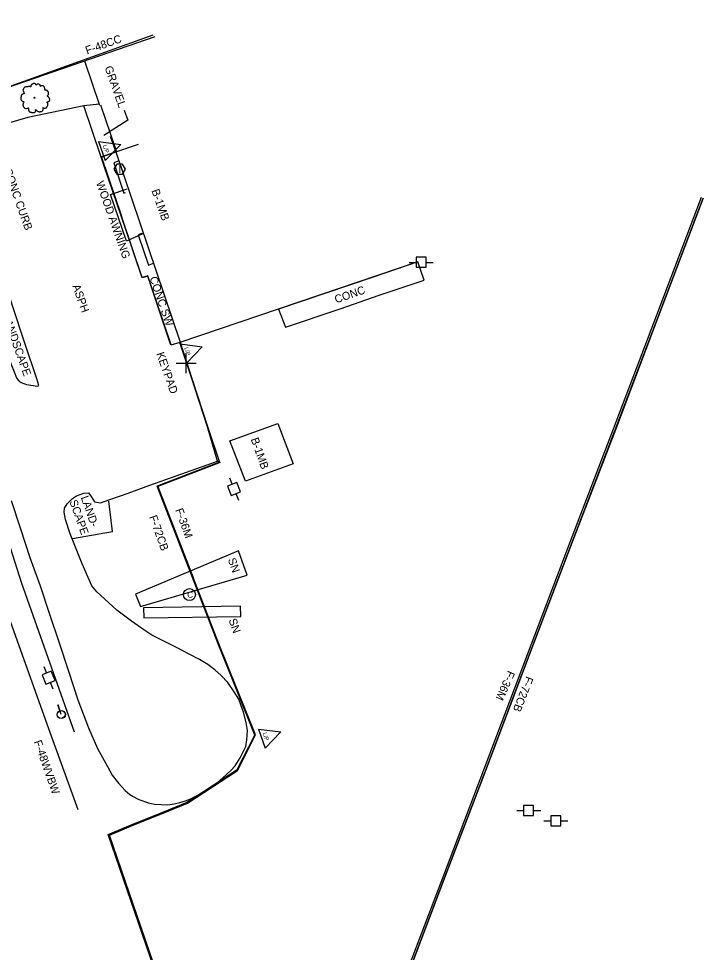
# Model space of a CAD drawing. Extents: x 2004847 to 2009016, y 1134161 to 1140101.
# Drawn here: x 2005919.4 to 2006261.4, y 1137430.7 to 1137897.2 of the extents above; entities that cross this region are included whole.
import ezdxf

# ---------------------------------------------------------------- set-up
doc = ezdxf.new("R2010")
doc.units = 0
for name, color, linetype in [('RD_DTM_BkLn1', 7, 'Continuous'), ('RD_EX_Bldg', 7, 'Continuous'), ('RD_EX_BldgApp', 7, 'Continuous'), ('RD_EX_Conc', 7, 'Continuous'), ('RD_EX_Driveway', 7, 'Continuous'), ('RD_EX_DV_Prop_txCode', 7, 'Continuous'), ('RD_EX_Fence_ChLk', 7, 'Continuous'), ('RD_EX_Fence_Other', 7, 'Continuous'), ('RD_EX_H2O', 7, 'Continuous'), ('RD_EX_Road', 7, 'Continuous'), ('RD_EX_SU_TX_Nonpot', 7, 'Continuous'), ('RD_EX_UT', 7, 'Continuous'), ('RD_EX_VEG', 7, 'Continuous'), ('RD_Sketch3', 7, 'Continuous')]:
    doc.layers.add(name, color=color, linetype=linetype)

msp = doc.modelspace()

# ---------------------------------------------------------------- linework, layer by layer
at = {"layer": 'RD_DTM_BkLn1'}
msp.add_lwpolyline([(2005896.58, 1137782.63), (2005898.54, 1137775.67), (2005900.8, 1137768.7), (2005903.13, 1137762), (2005905.37, 1137754.95), (2005907.71, 1137748.06), (2005910.03, 1137740.87), (2005911.81, 1137735.74), (2005913.56, 1137730.47), (2005915.63, 1137724.38), (2005917.14, 1137720.71), (2005918.26, 1137717.78), (2005919.17, 1137716.55), (2005920.67, 1137715.47), (2005923.24, 1137714.42), (2005928.77, 1137713.55), (2005929.35, 1137713.96), (2005928.39, 1137717.21)], dxfattribs=at)
at = {"layer": 'RD_EX_Bldg'}
for p, q in [((2005967.89, 1137830.65), (2005979.27, 1137834.51)), ((2005967.89, 1137830.65), (2006000.04, 1137735.6)), ((2006000.04, 1137735.6), (2006118.87, 1137775.76))]:
    msp.add_line(p, q, dxfattribs=at)
for points in [[(2005981.28, 1137789.59), (2005973.24, 1137785.98), (2005965.24, 1137809.31), (2005973.49, 1137812.09)], [(2006024.92, 1137686.23), (2006048.76, 1137694.98), (2006056.46, 1137674.77)], [(2006056.46, 1137674.77), (2006032.63, 1137666.02), (2006024.92, 1137686.23)]]:
    msp.add_lwpolyline(points, dxfattribs=at)
at = {"layer": 'RD_EX_BldgApp'}
for points in [[(2005980.27, 1137603.52), (2006033.47, 1137619.08), (2006029.22, 1137631.21), (2005977.68, 1137609.65)], [(2005981.86, 1137597.78), (2006030.31, 1137598.54), (2006030.23, 1137603.57), (2005981.7, 1137602.81)]]:
    msp.add_lwpolyline(points, close=True, dxfattribs=at)
msp.add_circle((2006004.68, 1137609.42), 3, dxfattribs=at)
at = {"layer": 'RD_EX_Conc'}
for points in [[(2005967.89, 1137830.39), (2005960.73, 1137827.95), (2005970.69, 1137798.51)], [(2005969.43, 1137826.19), (2005966.88, 1137825.18), (2005971.95, 1137810.03), (2005972.76, 1137810.27)], [(2005995.55, 1137734.27), (2005983.9, 1137768.72), (2005981.07, 1137767.82), (2005970.69, 1137798.51)], [(2005980.84, 1137789.88), (2005979.02, 1137789.2), (2005984.14, 1137774.08), (2005986.74, 1137774.95)], [(2006099.54, 1137758.99), (2006121.99, 1137766.59), (2006118.71, 1137775.6), (2006096.53, 1137767.98), (2006049.11, 1137752)], [(2006049.11, 1137752), (2006052.6, 1137743.02), (2006079.95, 1137752.21), (2006099.54, 1137758.99)]]:
    msp.add_lwpolyline(points, dxfattribs=at)
at = {"layer": 'RD_EX_Driveway'}
msp.add_line((2005960.85, 1137828.33), (2005967.79, 1137830.66), dxfattribs=at)
for points in [[(2005815.99, 1138040.13), (2005825.52, 1138040.47), (2005837.88, 1138006.03), (2005857.1, 1137952.16), (2005874.22, 1137903.5), (2005891.77, 1137855.11), (2005986.48, 1137889)], [(2005997.96, 1137668.69), (2006018.65, 1137676.08), (2006013.67, 1137693.26), (2006005.71, 1137717.84), (2005999.91, 1137735.42), (2005995.3, 1137734.08), (2005983.83, 1137768.51), (2005981.06, 1137767.66), (2005972.88, 1137791.8), (2005962.1, 1137823.49), (2005960.59, 1137827.89), (2005951.84, 1137853.56), (2005923.98, 1137847.71), (2005903.06, 1137841.85), (2005902.41, 1137840.45), (2005904.16, 1137835.33)], [(2006261.42, 1137807.56), (2006238.86, 1137748.18), (2006217.46, 1137691.71), (2006195.97, 1137635.65), (2006174.48, 1137579.1), (2006152.56, 1137521.42), (2006132.52, 1137468.75), (2006113.27, 1137418.21), (2006094.29, 1137368.29), (2006065.18, 1137291.62)], [(2006006.19, 1137617.92), (2005988.52, 1137663.53), (2006019.64, 1137675.51), (2006018.65, 1137676.08)], [(2006019.03, 1137515.93), (2006028.46, 1137522.08), (2006037.32, 1137539.28), (2006019.07, 1137584.81), (2006006.19, 1137617.92)], [(2005964.12, 1137489.59), (2005976.32, 1137494.78), (2005991.31, 1137500.71), (2006003.18, 1137505.56), (2006009.94, 1137509.77)], [(2006036.04, 1137285.86), (2006000.12, 1137384.77), (2005964.12, 1137489.59)]]:
    msp.add_lwpolyline(points, dxfattribs=at)
at = {"layer": 'RD_EX_DV_Prop_txCode'}
for p, q in [((2006002.97, 1137720.09), (2006002.97, 1137730.09)), ((2005997.97, 1137725.09), (2006007.97, 1137725.09))]:
    msp.add_line(p, q, dxfattribs=at)
at = {"layer": 'RD_EX_Fence_ChLk'}
for p, q in [((2005987.43, 1137888), (2005891.77, 1137855.11)), ((2005959.93, 1137853.77), (2005952.36, 1137875.9)), ((2005965.15, 1137838.38), (2005967.73, 1137830.92)), ((2006000.04, 1137735.6), (2006005.99, 1137716.92))]:
    msp.add_line(p, q, dxfattribs=at)
for points in [[(2005968.22, 1137830.9), (2005965.42, 1137839.37), (2005960.34, 1137853.93)], [(2006064.32, 1137291.62), (2006094.29, 1137368.29), (2006113.27, 1137418.21), (2006132.52, 1137468.75), (2006152.56, 1137521.42), (2006174.48, 1137579.1), (2006195.97, 1137635.65), (2006217.42, 1137691.74), (2006238.86, 1137748.18), (2006261.42, 1137807.56)], [(2006005.99, 1137716.92), (2006013.83, 1137692.95), (2006019.64, 1137675.51), (2005988.52, 1137663.53), (2006006.19, 1137617.92)], [(2005964.12, 1137489.59), (2005976.32, 1137494.78), (2005991.31, 1137500.71), (2006003.51, 1137505.74), (2006028.46, 1137522.08), (2006037.32, 1137539.28), (2006019.07, 1137584.81), (2006006.19, 1137617.92)], [(2006064.32, 1137291.62), (2006035.89, 1137286.07), (2006000.12, 1137384.77), (2005964.12, 1137489.59)]]:
    msp.add_lwpolyline(points, dxfattribs=at)
at = {"layer": 'RD_EX_Fence_Other'}
for points in [[(2005949.11, 1137501.97), (2005933.7, 1137544.22), (2005901.74, 1137633.37), (2005871.92, 1137717.16), (2005844.24, 1137796.25), (2005814.93, 1137879.26), (2005785.94, 1137962.71), (2005762.81, 1138027.41)], [(2006063.49, 1137292.08), (2006093.46, 1137368.75), (2006112.44, 1137418.67), (2006131.69, 1137469.21), (2006151.73, 1137521.88), (2006173.65, 1137579.56), (2006195.14, 1137636.11), (2006216.59, 1137692.2), (2006238.03, 1137748.64), (2006260.59, 1137808.02)], [(2006020.02, 1137675.36), (2005988.9, 1137663.39), (2006006.57, 1137617.93)], [(2006037.7, 1137539.29), (2006019.44, 1137584.82), (2006006.57, 1137617.93)], [(2005964.75, 1137489.25), (2005976.51, 1137494.25), (2005991.5, 1137500.17), (2006003.7, 1137505.2), (2006028.64, 1137521.55), (2006037.7, 1137539.29)], [(2006063.49, 1137292.08), (2006036.2, 1137286.66), (2006000.44, 1137385.35), (2005964.75, 1137489.25)]]:
    msp.add_lwpolyline(points, dxfattribs=at)
at = {"layer": 'RD_EX_H2O'}
msp.add_lwpolyline([(2005471.87, 1138887.95), (2005497.78, 1138815.38), (2005524.51, 1138742.04), (2005550.26, 1138669.15), (2005576.78, 1138597.72), (2005601.39, 1138524.1), (2005626.92, 1138450.25), (2005654.19, 1138374.96), (2005680.69, 1138302.53), (2005706.44, 1138229.22), (2005734.3, 1138151.24), (2005761.38, 1138075.97), (2005788.89, 1137997.69), (2005816.8, 1137918.93), (2005844.2, 1137841.48), (2005870.19, 1137765.6), (2005896.66, 1137690.53), (2005920.78, 1137615.18), (2005947.05, 1137540.88)], dxfattribs=at)
at = {"layer": 'RD_EX_Road'}
msp.add_line((2005959.77, 1137854.48), (2005951.84, 1137853.56), dxfattribs=at)
for points in [[(2005928.39, 1137717.21), (2005922.49, 1137735.03), (2005916.32, 1137753.61), (2005904.3, 1137791.67)], [(2005915.65, 1137656.5), (2005920.23, 1137642.2), (2005924.98, 1137627.97), (2005930.14, 1137613.88), (2005934.83, 1137599.64), (2005939.63, 1137585.39), (2005944.27, 1137571.12), (2005948.96, 1137556.86), (2005954.19, 1137542.8), (2005958.79, 1137532.48), (2005963.71, 1137523.63), (2005966.14, 1137519.19), (2005969.16, 1137515.21), (2005972.64, 1137511.58), (2005974.94, 1137509.57), (2005976.51, 1137508.57), (2005978.37, 1137507.49), (2005979.47, 1137507.08), (2005984.22, 1137505.46), (2005987.17, 1137504.79), (2005990.62, 1137504.48), (2005993.89, 1137504.43), (2005997.1, 1137504.86), (2005999.84, 1137505.48), (2006002.66, 1137506.33), (2006004.89, 1137507.19), (2006007.49, 1137508.51), (2006009.94, 1137509.77), (2006012.88, 1137511.71), (2006015.52, 1137513.41), (2006019.03, 1137515.93), (2006021.29, 1137517.95), (2006023.32, 1137519.7), (2006025.5, 1137521.64), (2006027.54, 1137523.91), (2006030, 1137527.88), (2006032.77, 1137533.61), (2006033.41, 1137536.89), (2006033.64, 1137541.56), (2006032.97, 1137545.6), (2006031.65, 1137550.64), (2006030.27, 1137554.32), (2006029.28, 1137557.21), (2006027.05, 1137560.89), (2006023.78, 1137565.51), (2006020.6, 1137569.04), (2006017.38, 1137571.87), (2006013.82, 1137574.45), (2006009.74, 1137576.95), (2006004.79, 1137579.48), (2005998.15, 1137583.07), (2005985.88, 1137589.14), (2005981.95, 1137591.83), (2005975.7, 1137596.16), (2005968.36, 1137601.61), (2005958.46, 1137610.84), (2005955.84, 1137613.78), (2005951.04, 1137624.75), (2005945.09, 1137639.72), (2005942.76, 1137646.99), (2005942.07, 1137650.66), (2005942.33, 1137652.53), (2005943.53, 1137654.84), (2005946.21, 1137657.39), (2005948.28, 1137658.72), (2005951.89, 1137660.17), (2005954.25, 1137660.19), (2005955.61, 1137658.49), (2005957.3, 1137655.71), (2005960.17, 1137655.32), (2005964.84, 1137656.92), (2005974.03, 1137660.07), (2005984.93, 1137664.04), (2005997.96, 1137668.69)]]:
    msp.add_lwpolyline(points, dxfattribs=at)
at = {"layer": 'RD_EX_SU_TX_Nonpot'}
msp.add_lwpolyline([(2005972.7, 1137821.99), (2005971.25, 1137824.49), (2005968.36, 1137824.49), (2005966.92, 1137821.99), (2005968.36, 1137819.49), (2005971.25, 1137819.49)], close=True, dxfattribs=at)
at = {"layer": 'RD_EX_UT'}
for p, q in [((2005959.3, 1137835.8), (2005962.55, 1137826.34)), ((2005959.3, 1137835.8), (2005970.38, 1137834.32)), ((2005970.38, 1137834.32), (2005962.55, 1137826.34)), ((2006114.51, 1137775.39), (2006117.98, 1137775.39)), ((2006122.94, 1137777.95), (2006117.94, 1137777.95)), ((2006117.94, 1137777.95), (2006117.94, 1137772.95)), ((2006122.87, 1137775.39), (2006126.51, 1137775.39)), ((2006122.94, 1137772.95), (2006122.94, 1137777.95)), ((2006117.94, 1137772.95), (2006122.94, 1137772.95)), ((2005999.96, 1137734.65), (2006003.3, 1137725.22)), ((2005999.96, 1137734.65), (2006011.06, 1137733.27)), ((2006011.06, 1137733.27), (2006003.3, 1137725.22)), ((2006024.68, 1137667.69), (2006025.97, 1137664.47)), ((2006028.33, 1137665.46), (2006023.69, 1137663.6)), ((2006023.69, 1137663.6), (2006025.54, 1137658.96)), ((2006030.18, 1137660.81), (2006028.33, 1137665.46)), ((2006025.54, 1137658.96), (2006030.18, 1137660.81)), ((2006027.78, 1137659.93), (2006029.13, 1137656.55)), ((2005935.67, 1137571.22), (2005931.02, 1137569.37)), ((2005931.02, 1137569.37), (2005932.88, 1137564.73)), ((2005932.01, 1137573.46), (2005933.3, 1137570.24)), ((2005937.52, 1137566.58), (2005935.67, 1137571.22)), ((2005932.88, 1137564.73), (2005937.52, 1137566.58)), ((2005935.11, 1137565.7), (2005936.46, 1137562.31)), ((2005940.54, 1137549.56), (2005938.96, 1137554.3)), ((2005940.67, 1137549.52), (2005939.17, 1137554.29)), ((2006039.17, 1137542.18), (2006042.5, 1137532.75)), ((2006039.17, 1137542.18), (2006050.26, 1137540.8)), ((2006050.26, 1137540.8), (2006042.5, 1137532.75)), ((2006176.63, 1137504.08), (2006171.63, 1137504.08)), ((2006171.63, 1137504.08), (2006171.63, 1137499.08)), ((2006176.63, 1137499.08), (2006176.63, 1137504.08)), ((2006168.2, 1137501.52), (2006171.67, 1137501.52)), ((2006171.63, 1137499.08), (2006176.63, 1137499.08)), ((2006176.56, 1137501.52), (2006180.2, 1137501.52)), ((2006181.8, 1137496.35), (2006185.27, 1137496.35)), ((2006190.23, 1137498.91), (2006185.23, 1137498.91)), ((2006185.23, 1137498.91), (2006185.23, 1137493.91)), ((2006190.16, 1137496.35), (2006193.8, 1137496.35)), ((2006190.23, 1137493.91), (2006190.23, 1137498.91)), ((2006185.23, 1137493.91), (2006190.23, 1137493.91))]:
    msp.add_line(p, q, dxfattribs=at)
for centre in [(2005940.54, 1137549.56), (2005940.67, 1137549.52)]:
    msp.add_circle(centre, 2, dxfattribs=at)
at = {"layer": 'RD_EX_VEG'}
msp.add_lwpolyline([(2005946.26, 1137637.38), (2005966.31, 1137641.01), (2005964.47, 1137656.07)], dxfattribs=at)
for centre, radius in [((2005927.32, 1137857.61), 0.25), ((2005927.31, 1137857.59), 0.0001)]:
    msp.add_circle(centre, radius, dxfattribs=at)
for points in [[(2005927.46, 1137864.78), (2005927.16, 1137864.8), (2005926.83, 1137864.7), (2005926.58, 1137864.6), (2005926.36, 1137864.53), (2005926.13, 1137864.43), (2005925.83, 1137864.25), (2005925.61, 1137864.05), (2005925.48, 1137863.8), (2005925.43, 1137863.58), (2005925.38, 1137863.3), (2005925.38, 1137863.13), (2005925.26, 1137863.1), (2005925.11, 1137863.13), (2005924.86, 1137863.2), (2005924.61, 1137863.2), (2005924.36, 1137863.2), (2005924.01, 1137863.18), (2005923.66, 1137863.18), (2005923.38, 1137863.13), (2005923.06, 1137863.08), (2005922.68, 1137862.95), (2005922.33, 1137862.83), (2005922.03, 1137862.58), (2005921.78, 1137862.1), (2005921.66, 1137861.75), (2005921.51, 1137861.5), (2005921.66, 1137861.05), (2005921.83, 1137860.7), (2005921.86, 1137860.5), (2005921.93, 1137860.08), (2005922.03, 1137859.85), (2005922.16, 1137859.65), (2005922.08, 1137859.63), (2005921.71, 1137859.58), (2005921.41, 1137859.48), (2005920.98, 1137859.25), (2005920.76, 1137859.03), (2005920.66, 1137858.7), (2005920.63, 1137858.35), (2005920.53, 1137858.15), (2005920.46, 1137857.88), (2005920.43, 1137857.8), (2005920.38, 1137857.48), (2005920.48, 1137857.03), (2005920.51, 1137856.68), (2005920.63, 1137856.45), (2005920.78, 1137856.28), (2005920.96, 1137856.03), (2005921.36, 1137855.8), (2005921.68, 1137855.7), (2005921.88, 1137855.68), (2005921.71, 1137855.18), (2005921.66, 1137854.83), (2005921.53, 1137854.43), (2005921.53, 1137854.36), (2005921.48, 1137853.88), (2005921.63, 1137853.56), (2005921.71, 1137853.18), (2005921.88, 1137852.96), (2005922.16, 1137852.66), (2005922.48, 1137852.43), (2005922.98, 1137852.31), (2005923.38, 1137852.33), (2005923.96, 1137852.51), (2005924.21, 1137852.58), (2005924.18, 1137852.41), (2005924.21, 1137852.03), (2005924.21, 1137851.61), (2005924.36, 1137851.28), (2005924.46, 1137851.01), (2005924.61, 1137850.76), (2005924.93, 1137850.53), (2005925.33, 1137850.46), (2005925.76, 1137850.31), (2005926.21, 1137850.23), (2005926.71, 1137850.21), (2005927.31, 1137850.36), (2005927.58, 1137850.48), (2005927.68, 1137850.66), (2005927.88, 1137851.03), (2005927.83, 1137851.26), (2005927.86, 1137851.86), (2005927.96, 1137851.68), (2005928.13, 1137851.33), (2005928.63, 1137851.03), (2005929.03, 1137850.86), (2005929.5, 1137850.71), (2005929.8, 1137850.63), (2005930.28, 1137850.71), (2005930.65, 1137850.78), (2005931.03, 1137850.91), (2005931.33, 1137851.18), (2005931.5, 1137851.46), (2005931.55, 1137851.73), (2005931.63, 1137852.11), (2005931.68, 1137852.28)], [(2005931.68, 1137852.28), (2005931.6, 1137852.46), (2005931.55, 1137852.71), (2005931.63, 1137852.68), (2005931.8, 1137852.63), (2005932.08, 1137852.51), (2005932.3, 1137852.43), (2005932.63, 1137852.46), (2005932.9, 1137852.56), (2005933.35, 1137852.83), (2005933.63, 1137853.31), (2005933.9, 1137853.71), (2005933.98, 1137854.03), (2005933.93, 1137854.26), (2005933.9, 1137854.75), (2005933.7, 1137855), (2005933.65, 1137855.13), (2005933.55, 1137855.53), (2005933.63, 1137855.58), (2005933.9, 1137855.63), (2005934.28, 1137855.75), (2005934.55, 1137855.88), (2005934.78, 1137856.05), (2005934.85, 1137856.28), (2005934.83, 1137856.68), (2005934.88, 1137857.08), (2005934.8, 1137857.23), (2005934.7, 1137857.38), (2005934.63, 1137857.58), (2005934.48, 1137857.73), (2005934.38, 1137857.88), (2005934.28, 1137857.98), (2005934.15, 1137858.13), (2005933.98, 1137858.25), (2005933.83, 1137858.3), (2005933.78, 1137858.45), (2005933.93, 1137858.65), (2005933.98, 1137858.75), (2005934, 1137858.98), (2005934.23, 1137859.33), (2005934.28, 1137859.73), (2005934.23, 1137860.15), (2005934.18, 1137860.43), (2005934.03, 1137860.7), (2005933.83, 1137860.95), (2005933.7, 1137861.13), (2005933.53, 1137861.25), (2005933.2, 1137861.38), (2005932.95, 1137861.43), (2005932.6, 1137861.43), (2005932.4, 1137861.48), (2005932.43, 1137861.53), (2005932.43, 1137861.68), (2005932.43, 1137861.95), (2005932.35, 1137862.4), (2005932.2, 1137862.9), (2005932.2, 1137862.93), (2005932.1, 1137863.18), (2005931.88, 1137863.38), (2005931.7, 1137863.48), (2005931.5, 1137863.6), (2005931.25, 1137863.63), (2005930.95, 1137863.63), (2005930.68, 1137863.58), (2005930.48, 1137863.48), (2005930.3, 1137863.35), (2005930.23, 1137863.5), (2005930.13, 1137863.8), (2005930.08, 1137863.95), (2005929.93, 1137864.13), (2005929.7, 1137864.33), (2005929.25, 1137864.45), (2005928.63, 1137864.38), (2005928.33, 1137864.18), (2005928.18, 1137864), (2005928.13, 1137864.13), (2005927.93, 1137864.33), (2005927.83, 1137864.5), (2005927.66, 1137864.63), (2005927.51, 1137864.73), (2005927.41, 1137864.78)]]:
    msp.add_spline(points, degree=3, dxfattribs=at)
at = {"layer": 'RD_Sketch3'}
msp.add_lwpolyline([(2005972.07, 1137851.47), (2005973.87, 1137846.38), (2005961.94, 1137838.85)], dxfattribs=at)

# ---------------------------------------------------------------- texts
at = {"layer": 'RD_EX_BldgApp'}
msp.add_text('C', height=3, dxfattribs=at).set_placement((2006003.59, 1137607.86))
at = {"layer": 'RD_EX_SU_TX_Nonpot'}
msp.add_text('I', height=4, dxfattribs=at).set_placement((2005969.09, 1137819.99))
at = {"layer": 'RD_EX_UT'}
for rotation, p in [(288.9688, (2005961.36, 1137833.75)), (289.4816, (2006002.04, 1137732.62)), (289.4816, (2006041.24, 1137540.15))]:
    msp.add_text('L/P', height=2, rotation=rotation, dxfattribs=at).set_placement(p)
at = {"layer": 'RD_Sketch3'}
for s, rotation, p in [('F-48CC', 19.4494, (2005953.5, 1137879.26)), ('GRAVEL', 289.4494, (2005962.21, 1137872.75)), ('6" CONC CURB', 289.4494, (2005909.75, 1137827.58)), ('WOOD AWNING', 289.4494, (2005957.95, 1137815.2)), ('B-1MB', 289.4494, (2005985.63, 1137811.23)), ('CONC SW', 289.0967, (2005984.63, 1137767.59)), ('ASPH', 289.4494, (2005946.11, 1137763.65)), ('CONC', 19.0967, (2006077.98, 1137754.88)), ('LANDSCAPE', 289.4494, (2005911.2, 1137748.74)), ('KEYPAD', 289.4494, (2005988.07, 1137729.79)), ('B-1MB', 289.4494, (2006035.25, 1137687.07)), ('LAND-', 289.4494, (2005950.32, 1137657.98)), ('SCAPE', 289.4494, (2005944.66, 1137655.98)), ('F-72CB', 289.4494, (2005984.51, 1137648.28)), ('F-36M', 289.4494, (2005997.54, 1137651.75)), ('SN', 289.4494, (2006023.82, 1137626.97)), ('SN', 289.4494, (2006024.19, 1137596.73)), ('F-36M', 246.1146, (2006163.8, 1137571.8)), ('F-72CB', 248.7192, (2006172.92, 1137568.96)), ('F-48WVBW', 289.4494, (2005926.85, 1137535.93))]:
    msp.add_text(s, height=4, rotation=rotation, dxfattribs=at).set_placement(p)

doc.saveas('drawing.dxf')
